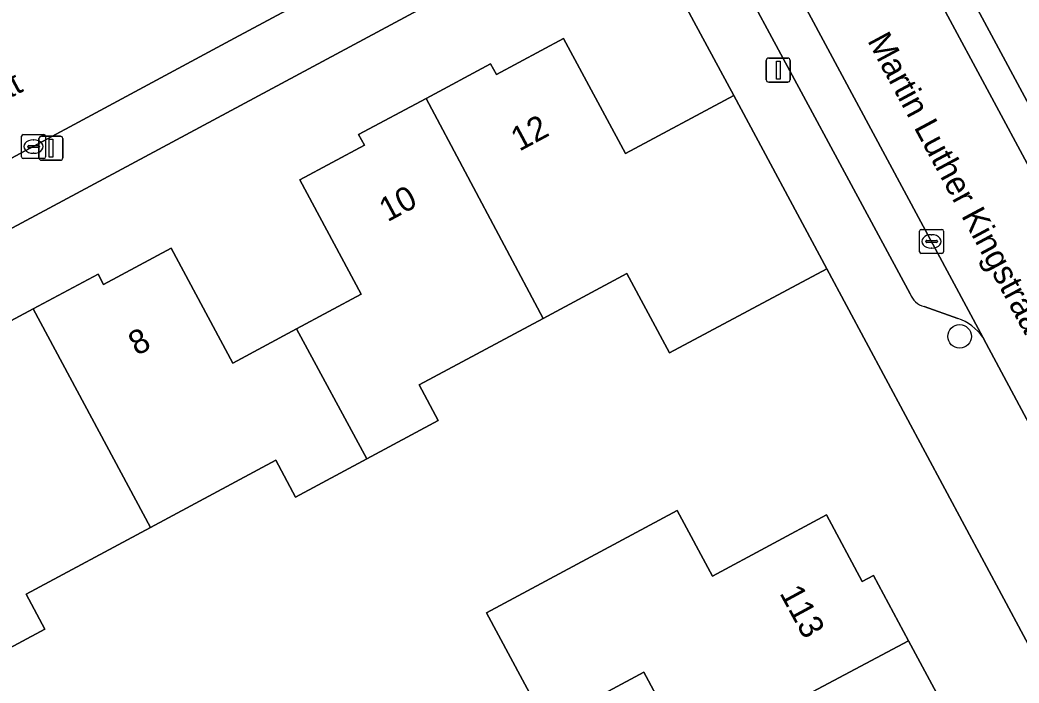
# Model space of a CAD drawing. Extents: x 157793 to 159380, y 380877 to 382313.
# Drawn here: x 158947.69 to 158989.2, y 381863.28 to 381890.82 of the extents above; entities that cross this region are included whole.
import ezdxf

# ---------------------------------------------------------------- set-up
doc = ezdxf.new("R2010")
doc.units = 0
for name, color, linetype in [('IMGEO_Boom', 7, 'Continuous'), ('IMGEO_Erf', 7, 'Continuous'), ('IMGEO_Kolk', 7, 'Continuous'), ('IMGEO_Lichtmast', 7, 'Continuous'), ('IMGEO_Openbare_ruimte_label', 7, 'Continuous'), ('IMGEO_Pand', 7, 'Continuous'), ('IMGEO_Pand_nummerreeks', 7, 'Continuous'), ('IMGEO_Parkeervlak_open', 7, 'Continuous'), ('IMGEO_Rijbaan_lokaal_open', 7, 'Continuous'), ('IMGEO_Voetpad_open', 7, 'Continuous')]:
    doc.layers.add(name, color=color, linetype=linetype)

msp = doc.modelspace()

# ---------------------------------------------------------------- linework, layer by layer
at = {"layer": 'IMGEO_Boom'}
msp.add_circle((158986.731, 381877.681), 0.489, dxfattribs=at)
at = {"layer": 'IMGEO_Erf'}
for points in [[(158981.494, 381902.406), (159000, 381867.98), (159028.36, 381815.224)], [(158971.233, 381894.996), (158921.63, 381868.384)], [(158945.41, 381877.312), (158948.241, 381878.829), (158950.932, 381880.271), (158951.162, 381879.842), (158953.97, 381881.347), (158956.53, 381876.569), (158959.181, 381877.99), (158961.866, 381879.429), (158959.317, 381884.186), (158961.998, 381885.622), (158961.761, 381886.065), (158964.561, 381887.565), (158967.244, 381889.003), (158967.481, 381888.56), (158970.277, 381890.057), (158972.843, 381885.283), (158977.352, 381887.687), (158973.923, 381894.032)], [(158920.632, 381865.833), (158923.502, 381860.613), (158930.684, 381846.84), (158954.367, 381859.47), (158960.815, 381862.908), (158992.144, 381803.784), (159000, 381808.003), (159006.457, 381811.471), (159015.598, 381816.381), (159000, 381845.459), (158981.207, 381880.493)], [(158981.207, 381880.493), (158974.676, 381876.993), (158972.907, 381880.294), (158969.427, 381878.43), (158964.271, 381875.667), (158965.067, 381874.182), (158962.1, 381872.592), (158959.143, 381871.007), (158958.323, 381872.536), (158953.117, 381869.746), (158947.943, 381866.973), (158948.723, 381865.516), (158945.748, 381863.922)], [(158975.5, 381860.207), (158973.604, 381863.734), (158969.566, 381861.563), (158967.077, 381866.195), (158974.992, 381870.45), (158976.461, 381867.717), (158981.203, 381870.266), (158982.687, 381867.504), (158983.145, 381867.751), (158984.606, 381865.033), (158986.053, 381862.34)]]:
    msp.add_lwpolyline(points, dxfattribs=at)
at = {"layer": 'IMGEO_Kolk'}
for p, q in [((158947.752, 381885.141), (158947.752, 381885.993)), ((158947.827, 381886.067), (158948.679, 381886.067)), ((158948.753, 381885.993), (158948.753, 381885.141)), ((158948.011, 381885.561), (158948.011, 381885.573)), ((158948.449, 381885.524), (158948.051, 381885.524)), ((158948.054, 381885.61), (158948.452, 381885.61)), ((158948.24, 381885.847), (158948.265, 381885.847)), ((158948.495, 381885.573), (158948.495, 381885.561)), ((158948.263, 381885.287), (158948.238, 381885.287)), ((158948.679, 381885.067), (158947.827, 381885.067)), ((158985.063, 381881.2), (158985.063, 381882.052)), ((158985.138, 381882.126), (158985.99, 381882.126)), ((158985.551, 381881.906), (158985.576, 381881.906)), ((158986.064, 381882.052), (158986.064, 381881.2)), ((158985.322, 381881.62), (158985.322, 381881.632)), ((158985.76, 381881.583), (158985.362, 381881.583)), ((158985.365, 381881.669), (158985.763, 381881.669)), ((158985.574, 381881.346), (158985.549, 381881.346)), ((158985.806, 381881.632), (158985.806, 381881.62)), ((158985.99, 381881.126), (158985.138, 381881.126))]:
    msp.add_line(p, q, dxfattribs=at)
for points in [[(158947.752, 381885.141), (158947.752, 381885.993)], [(158947.827, 381886.067), (158948.679, 381886.067)], [(158948.753, 381885.993), (158948.753, 381885.141)], [(158948.679, 381885.067), (158947.827, 381885.067)], [(158985.063, 381881.2), (158985.063, 381882.052)], [(158985.138, 381882.126), (158985.99, 381882.126)], [(158986.064, 381882.052), (158986.064, 381881.2)], [(158985.99, 381881.126), (158985.138, 381881.126)]]:
    msp.add_lwpolyline(points, dxfattribs=at)
for centre, radius, start, end in [((158947.829, 381885.991), 0.0765, 91.552, 178.448), ((158947.829, 381885.991), 0.0765, 91.552, 178.448), ((158948.677, 381885.991), 0.0765, 1.552, 88.448), ((158948.677, 381885.991), 0.0765, 1.552, 88.448), ((158948.051, 381885.57), 0.0403, 85.8775, 175.7526), ((158948.048, 381885.56), 0.0366, 178.938, 274.7102), ((158948.452, 381885.567), 0.043, 264.8664, 352.4533), ((158948.456, 381885.572), 0.0386, 1.7309, 96.639), ((158947.829, 381885.143), 0.0765, 181.552, 268.448), ((158947.829, 381885.143), 0.0765, 181.552, 268.448), ((158948.677, 381885.143), 0.0765, 271.552, 358.448), ((158948.677, 381885.143), 0.0765, 271.552, 358.448), ((158985.14, 381882.05), 0.0765, 91.552, 178.448), ((158985.14, 381882.05), 0.0765, 91.552, 178.448), ((158985.988, 381882.05), 0.0765, 1.552, 88.448), ((158985.988, 381882.05), 0.0765, 1.552, 88.448), ((158985.362, 381881.629), 0.0403, 85.8775, 175.7526), ((158985.359, 381881.619), 0.0366, 178.938, 274.7102), ((158985.763, 381881.626), 0.043, 264.8664, 352.4533), ((158985.767, 381881.631), 0.0386, 1.7309, 96.639), ((158985.14, 381881.202), 0.0765, 181.552, 268.448), ((158985.14, 381881.202), 0.0765, 181.552, 268.448), ((158985.988, 381881.202), 0.0765, 271.552, 358.448), ((158985.988, 381881.202), 0.0765, 271.552, 358.448)]:
    msp.add_arc(centre, radius, start, end, dxfattribs=at)
for centre, major_axis, ratio, start_param, end_param in [((158948.239, 381885.567), (-0.387, 0.002), 0.722429, 4.712389, 7.853982), ((158948.264, 381885.567), (-0.39, 0.002), 0.717154, 1.570796, 4.712389), ((158985.55, 381881.626), (-0.387, 0.002), 0.722429, 4.712389, 7.853982), ((158985.575, 381881.626), (-0.39, 0.002), 0.717154, 1.570796, 4.712389)]:
    msp.add_ellipse(centre, major_axis=major_axis, ratio=ratio, start_param=start_param, end_param=end_param, dxfattribs=at)
at = {"layer": 'IMGEO_Lichtmast'}
for p, q in [((158978.797, 381889.243), (158979.587, 381889.243)), ((158979.587, 381889.243), (158978.797, 381889.243)), ((158978.697, 381888.343), (158978.697, 381889.143)), ((158978.697, 381889.143), (158978.697, 381888.343)), ((158979.687, 381889.143), (158979.687, 381888.343)), ((158979.687, 381888.343), (158979.687, 381889.143)), ((158979.587, 381888.243), (158978.797, 381888.243)), ((158978.797, 381888.243), (158979.587, 381888.243)), ((158948.578, 381885.996), (158949.368, 381885.996)), ((158949.368, 381885.996), (158948.578, 381885.996)), ((158948.478, 381885.096), (158948.478, 381885.896)), ((158948.478, 381885.896), (158948.478, 381885.096)), ((158949.468, 381885.896), (158949.468, 381885.096)), ((158949.468, 381885.096), (158949.468, 381885.896)), ((158949.368, 381884.996), (158948.578, 381884.996)), ((158948.578, 381884.996), (158949.368, 381884.996))]:
    msp.add_line(p, q, dxfattribs=at)
for points in [[(158979.117, 381889.118), (158979.267, 381889.118), (158979.267, 381888.368), (158979.117, 381888.368), (158979.117, 381889.118)], [(158948.898, 381885.871), (158949.048, 381885.871), (158949.048, 381885.121), (158948.898, 381885.121), (158948.898, 381885.871)]]:
    msp.add_lwpolyline(points, dxfattribs=at)
for centre, start, end in [((158978.797, 381889.143), 90, 180), ((158978.797, 381889.143), 90, 180), ((158979.587, 381889.143), 0, 90), ((158979.587, 381889.143), 360, 90), ((158978.797, 381888.343), 180, 270), ((158978.797, 381888.343), 180, 270), ((158979.587, 381888.343), 270, 0), ((158979.587, 381888.343), 270, 0), ((158948.578, 381885.896), 90, 180), ((158948.578, 381885.896), 90, 180), ((158949.368, 381885.896), 0, 90), ((158949.368, 381885.896), 360, 90), ((158948.578, 381885.096), 180, 270), ((158948.578, 381885.096), 180, 270), ((158949.368, 381885.096), 270, 0), ((158949.368, 381885.096), 270, 0)]:
    msp.add_arc(centre, 0.1, start, end, dxfattribs=at)
at = {"layer": 'IMGEO_Pand'}
for points in [[(158964.561, 381887.565), (158969.427, 381878.43), (158972.907, 381880.294), (158974.676, 381876.993), (158981.207, 381880.493), (158977.352, 381887.687), (158972.843, 381885.283), (158970.277, 381890.057), (158967.481, 381888.56), (158967.244, 381889.003)], [(158964.561, 381887.565), (158961.761, 381886.065), (158961.998, 381885.622), (158959.317, 381884.186), (158961.866, 381879.429), (158959.181, 381877.99), (158962.1, 381872.592), (158965.067, 381874.182), (158964.271, 381875.667), (158969.427, 381878.43)], [(158953.117, 381869.746), (158958.323, 381872.536), (158959.143, 381871.007), (158962.1, 381872.592), (158959.181, 381877.99), (158956.53, 381876.569), (158953.97, 381881.347), (158951.162, 381879.842), (158950.932, 381880.271), (158948.241, 381878.829)], [(158948.241, 381878.829), (158945.41, 381877.312), (158945.641, 381876.881), (158943.018, 381875.474), (158945.585, 381870.683), (158942.893, 381869.24), (158944.967, 381865.376), (158945.748, 381863.922), (158948.723, 381865.516), (158947.943, 381866.973), (158953.117, 381869.746)], [(158984.606, 381865.033), (158983.145, 381867.751), (158982.687, 381867.504), (158981.203, 381870.266), (158976.461, 381867.717), (158974.992, 381870.45), (158967.077, 381866.195), (158969.566, 381861.563), (158973.604, 381863.734), (158975.5, 381860.207)], [(158978.331, 381851.272), (158983.765, 381854.124), (158982.35, 381856.757), (158987.13, 381859.327), (158985.632, 381862.114), (158986.053, 381862.34), (158984.606, 381865.033), (158975.5, 381860.207), (158978.282, 381855.03), (158976.753, 381854.208), (158974.608, 381853.055), (158976.186, 381850.119)]]:
    msp.add_lwpolyline(points, close=True, dxfattribs=at)
at = {"layer": 'IMGEO_Parkeervlak_open'}
for points in [[(158987.696, 381877.644), (158977.192, 381897.187)], [(158977.323, 381893.089), (158984.677, 381879.455)], [(158985.252, 381878.917), (158986.658, 381878.426)]]:
    msp.add_lwpolyline(points, dxfattribs=at)
for centre, radius, start, end in [((158985.476, 381879.732), 0.845, 199.1471, 254.6609), ((158985.972, 381876.436), 2.105, 35.0269, 70.9864)]:
    msp.add_arc(centre, radius, start, end, dxfattribs=at)
at = {"layer": 'IMGEO_Rijbaan_lokaal_open'}
for points in [[(158974.612, 381906.547), (158971.951, 381905.126), (158953.197, 381895.073), (158948.637, 381892.629), (158941.962, 381889.051), (158940.559, 381888.299), (158943.408, 381882.984), (158949.934, 381886.478), (158956.599, 381890.065), (158968.276, 381896.322), (158971.651, 381898.138), (158972.919, 381898.77), (158980.121, 381902.649)], [(159003.872, 381858.24), (159001.005, 381863.565), (159000, 381865.433), (158995.801, 381873.225), (158992.942, 381878.542), (158987.488, 381888.674), (158984.619, 381894.002), (158980.604, 381901.46)], [(158977.083, 381897.389), (158977.192, 381897.187), (158987.696, 381877.644), (158987.836, 381877.383), (158989.625, 381874.054), (158989.777, 381873.772), (158995.078, 381863.908), (158995.149, 381863.777), (158998.369, 381857.786), (158998.475, 381857.589), (159000, 381854.749), (159003.75, 381847.766), (159003.822, 381847.633), (159007.054, 381841.615), (159012.506, 381831.463), (159012.592, 381831.301), (159014.386, 381827.961), (159016.979, 381823.132), (159018.766, 381819.804)]]:
    msp.add_lwpolyline(points, dxfattribs=at)
at = {"layer": 'IMGEO_Voetpad_open'}
for points in [[(159029.569, 381812.864), (159028.36, 381815.224), (159000, 381867.98), (158981.494, 381902.406)], [(158980.604, 381901.46), (158984.619, 381894.002), (158987.488, 381888.674), (158992.942, 381878.542), (158995.801, 381873.225), (159000, 381865.433), (159001.005, 381863.565), (159003.872, 381858.24), (159009.357, 381848.024), (159012.218, 381842.694), (159017.651, 381832.575), (159020.522, 381827.229), (159025.469, 381818.014), (159027.271, 381814.658)], [(158972.919, 381898.77), (158971.651, 381898.138), (158968.276, 381896.322), (158956.599, 381890.065), (158949.934, 381886.478), (158943.408, 381882.984), (158940.984, 381881.686), (158940.569, 381881.464), (158933.911, 381877.892), (158923.586, 381872.347), (158920.265, 381870.552), (158919.858, 381870.324)], [(158921.63, 381868.384), (158971.233, 381894.996)], [(158973.923, 381894.032), (158977.352, 381887.687), (158981.207, 381880.493), (159000, 381845.459), (159015.598, 381816.381), (159017.924, 381812.047)], [(158984.677, 381879.455), (158977.323, 381893.089)], [(158986.658, 381878.426), (158985.252, 381878.917)], [(158989.777, 381873.772), (158989.625, 381874.054), (158987.836, 381877.383), (158987.696, 381877.644)]]:
    msp.add_lwpolyline(points, dxfattribs=at)
for centre, radius, start, end in [((158985.476, 381879.732), 0.845, 199.1471, 254.6609), ((158985.972, 381876.436), 2.105, 35.0269, 70.9864)]:
    msp.add_arc(centre, radius, start, end, dxfattribs=at)

# ---------------------------------------------------------------- texts
at = {"layer": 'IMGEO_Openbare_ruimte_label'}
for rotation, p in [(298.2309, (158982.879, 381889.969)), (28.1804, (158935.293, 381881.143))]:
    msp.add_text('Martin Luther Kingstraat', height=1, rotation=rotation, dxfattribs=at).set_placement(p)
at = {"layer": 'IMGEO_Pand_nummerreeks'}
for s, rotation, p in [('12', 28.1769, (158968.434, 381885.35)), ('10', 28.1769, (158962.96, 381882.417)), ('8', 28.2024, (158952.544, 381876.86)), ('113', 298.4498, (158979.231, 381867.02))]:
    msp.add_text(s, height=1, rotation=rotation, dxfattribs=at).set_placement(p)

doc.saveas('drawing.dxf')
